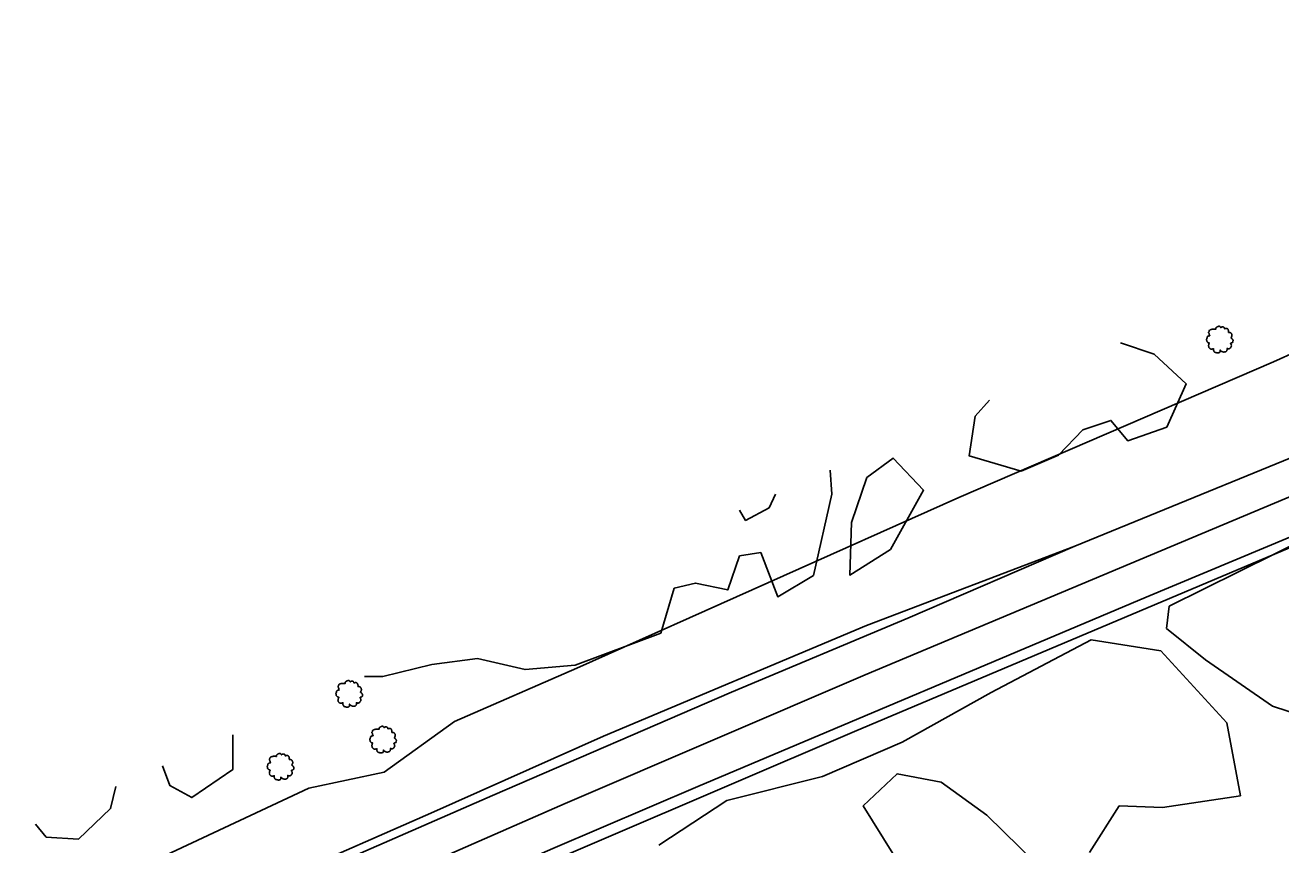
# Model space of a CAD drawing. Extents: x 1901471 to 1963503, y 756461 to 799997.
# Drawn here: x 1904807.5 to 1905145.4, y 758917.2 to 759137.9 of the extents above; entities that cross this region are included whole.
import ezdxf

# ---------------------------------------------------------------- set-up
doc = ezdxf.new("R2010")
doc.units = 0
for name, color, linetype in [('RD_EX_Fence_Other', 7, 'Continuous'), ('RD_EX_Road', 7, 'Continuous'), ('RD_EX_VEG', 7, 'Continuous'), ('RD_HC_Cl', 7, 'Continuous')]:
    doc.layers.add(name, color=color, linetype=linetype)

# ---------------------------------------------------------------- blocks, each defined once
blk = doc.blocks.new('T2')
at = {"layer": 'RD_EX_VEG'}
for points in [[(0.05233333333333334, 7.213166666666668), (-0.24750000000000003, 7.238166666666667), (-0.5723333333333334, 7.138166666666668), (-0.8222500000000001, 7.038250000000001), (-1.0471666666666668, 6.963250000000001), (-1.2720833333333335, 6.863250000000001), (-1.5719166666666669, 6.688416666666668), (-1.7968333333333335, 6.488416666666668), (-1.9218333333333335, 6.2385833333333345), (-1.9718333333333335, 6.013666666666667), (-2.0217500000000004, 5.738833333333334), (-2.0217500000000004, 5.563833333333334), (-2.146666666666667, 5.538833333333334), (-2.296666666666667, 5.563833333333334), (-2.5465000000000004, 5.638833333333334), (-2.796416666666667, 5.638833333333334), (-3.0463333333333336, 5.638833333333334), (-3.3961666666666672, 5.613833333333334), (-3.7460000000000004, 5.613833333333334), (-4.020833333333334, 5.563833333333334), (-4.345750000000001, 5.513916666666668), (-4.720583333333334, 5.389000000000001), (-5.0704166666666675, 5.264000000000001), (-5.37025, 5.014083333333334), (-5.620166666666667, 4.539333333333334), (-5.745166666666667, 4.189500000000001), (-5.895083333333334, 3.9395833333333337), (-5.745166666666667, 3.489833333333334), (-5.570166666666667, 3.139916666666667), (-5.545250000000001, 2.9400000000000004), (-5.470250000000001, 2.5152500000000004), (-5.37025, 2.2903333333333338), (-5.245333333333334, 2.0903333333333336), (-5.320250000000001, 2.065416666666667), (-5.695166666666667, 2.015416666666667), (-5.995000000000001, 1.9155000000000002), (-6.419833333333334, 1.6905833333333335), (-6.644750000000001, 1.465666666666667), (-6.744750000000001, 1.1407500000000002), (-6.769666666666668, 0.7909166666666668), (-6.869583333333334, 0.5910833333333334), (-6.944583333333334, 0.3161666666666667), (-6.969583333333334, 0.2411666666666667), (-7.019583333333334, -0.08366666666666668), (-6.9195833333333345, -0.5335000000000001), (-6.894583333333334, -0.8833333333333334), (-6.769666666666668, -1.1082500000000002), (-6.619750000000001, -1.2830833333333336), (-6.444833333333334, -1.5330000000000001), (-6.045000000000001, -1.7579166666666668), (-5.7201666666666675, -1.8579166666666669), (-5.520250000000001, -1.8828333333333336), (-5.695166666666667, -2.382666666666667), (-5.745166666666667, -2.7325000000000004), (-5.870083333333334, -3.132333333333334), (-5.870083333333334, -3.2072500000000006), (-5.920000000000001, -3.682083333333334), (-5.770166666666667, -4.007000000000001), (-5.695166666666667, -4.38175), (-5.520250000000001, -4.606666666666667), (-5.245333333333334, -4.906583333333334), (-4.9205000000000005, -5.131416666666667), (-4.420666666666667, -5.256416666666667), (-4.020833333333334, -5.231416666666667), (-3.4460833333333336, -5.056500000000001), (-3.1962500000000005, -4.9815000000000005), (-3.2212500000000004, -5.156416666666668), (-3.1962500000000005, -5.531333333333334), (-3.1962500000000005, -5.956083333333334), (-3.0463333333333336, -6.280916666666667), (-2.946333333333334, -6.555833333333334), (-2.796416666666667, -6.805750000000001), (-2.4715000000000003, -7.030583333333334), (-2.07175, -7.1055833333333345), (-1.6469166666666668, -7.2555000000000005), (-1.1970833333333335, -7.330500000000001), (-0.6973333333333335, -7.355500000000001), (-0.09758333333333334, -7.205583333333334), (0.17725000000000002, -7.080583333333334), (0.27725000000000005, -6.905666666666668), (0.47716666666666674, -6.530833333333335), (0.4271666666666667, -6.3059166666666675), (0.4521666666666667, -5.706166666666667), (0.5520833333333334, -5.881166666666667), (0.7270833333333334, -6.231000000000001), (1.2268333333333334, -6.530833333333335), (1.626666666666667, -6.705750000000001), (2.101416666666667, -6.8557500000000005), (2.4013333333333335, -6.930666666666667), (2.8760833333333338, -6.8557500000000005), (3.2510000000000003, -6.780750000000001), (3.6257500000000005, -6.655750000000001), (3.9256666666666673, -6.380916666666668), (4.100583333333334, -6.106000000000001), (4.1505833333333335, -5.831166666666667), (4.2255, -5.456333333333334), (4.275500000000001, -5.281416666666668)], [(4.275500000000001, -5.281416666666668), (4.200583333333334, -5.106416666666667), (4.1505833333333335, -4.856583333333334), (4.2255, -4.881583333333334), (4.4004166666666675, -4.931583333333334), (4.675333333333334, -5.056500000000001), (4.900250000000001, -5.131416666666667), (5.225083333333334, -5.106416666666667), (5.500000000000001, -5.006500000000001), (5.949750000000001, -4.731583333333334), (6.224666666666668, -4.256833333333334), (6.499500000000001, -3.8570000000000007), (6.5745000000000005, -3.5321666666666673), (6.524500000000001, -3.3072500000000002), (6.499500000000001, -2.8075000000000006), (6.299583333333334, -2.5575833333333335), (6.249583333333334, -2.432666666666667), (6.1496666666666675, -2.0328333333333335), (6.224666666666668, -1.9828333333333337), (6.499500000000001, -1.9328333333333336), (6.874333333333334, -1.8079166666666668), (7.149250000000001, -1.6830000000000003), (7.374166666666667, -1.5080000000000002), (7.449083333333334, -1.2830833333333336), (7.424166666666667, -0.8833333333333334), (7.4740833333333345, -0.48350000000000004), (7.399166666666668, -0.3335), (7.299166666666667, -0.1836666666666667), (7.224166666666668, 0.016333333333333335), (7.074250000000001, 0.16616666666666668), (6.974333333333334, 0.3161666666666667), (6.874333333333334, 0.41608333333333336), (6.749416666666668, 0.5660833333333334), (6.5745000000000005, 0.6910000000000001), (6.424583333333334, 0.7410000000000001), (6.374583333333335, 0.8909166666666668), (6.524500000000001, 1.0908333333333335), (6.5745000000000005, 1.1907500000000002), (6.599416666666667, 1.4156666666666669), (6.824416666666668, 1.7655000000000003), (6.874333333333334, 2.1653333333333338), (6.824416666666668, 2.590166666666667), (6.774416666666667, 2.8650833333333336), (6.624416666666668, 3.139916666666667), (6.424583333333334, 3.3898333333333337), (6.299583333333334, 3.5647500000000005), (6.124666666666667, 3.689666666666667), (5.799833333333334, 3.814666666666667), (5.549916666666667, 3.864583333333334), (5.200083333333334, 3.864583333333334), (5.000166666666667, 3.9145833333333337), (5.025166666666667, 3.964583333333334), (5.025166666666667, 4.1145000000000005), (5.025166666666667, 4.389416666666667), (4.950166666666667, 4.839166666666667), (4.800250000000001, 5.339), (4.800250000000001, 5.364000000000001), (4.7002500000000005, 5.613833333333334), (4.475416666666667, 5.813750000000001), (4.3005, 5.913666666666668), (4.100583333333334, 6.038666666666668), (3.850666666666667, 6.063666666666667), (3.5508333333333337, 6.063666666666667), (3.2759166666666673, 6.013666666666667), (3.0760000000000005, 5.913666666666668), (2.9010833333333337, 5.788750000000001), (2.8260833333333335, 5.938666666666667), (2.726166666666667, 6.2385833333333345), (2.676166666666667, 6.3885000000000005), (2.52625, 6.563416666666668), (2.301416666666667, 6.7633333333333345), (1.8515000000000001, 6.888250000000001), (1.2268333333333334, 6.813333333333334), (0.9269166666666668, 6.613416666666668), (0.7770000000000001, 6.438500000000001), (0.7270833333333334, 6.563416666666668), (0.5270833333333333, 6.7633333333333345), (0.4271666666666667, 6.938250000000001), (0.25225000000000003, 7.063250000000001), (0.10233333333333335, 7.163166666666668), (0.0023333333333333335, 7.213166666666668)]]:
    blk.add_spline(points, degree=3, dxfattribs=at)

msp = doc.modelspace()

# ---------------------------------------------------------------- linework, layer by layer
at = {"layer": 'RD_EX_Fence_Other'}
for points in [[(1905143.4400000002, 759047.2600000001), (1905156.2100000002, 759052.9600000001)], [(1905143.4400000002, 759047.2600000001), (1905058.8200000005, 759010.7700000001), (1904955.9500000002, 758964.8), (1904923.1000000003, 758950.4300000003), (1904904.1700000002, 758936.8600000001), (1904883.8700000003, 758932.5300000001), (1904819.7700000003, 758902.4200000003), (1904750.6600000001, 758872.6500000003), (1904613.1200000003, 758811.6400000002), (1904592.3600000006, 758801.6000000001)]]:
    msp.add_lwpolyline(points, dxfattribs=at)
at = {"layer": 'RD_EX_Road'}
for points in [[(1904499.6100000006, 758708.8900000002), (1904619.9100000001, 758765.07), (1904742.1700000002, 758820.6200000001), (1904838.2000000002, 758863.6100000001), (1904928.3000000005, 758903.8700000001), (1905030.7200000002, 758947.7800000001), (1905163.9200000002, 759004.0100000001), (1905275.9200000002, 759049.9700000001), (1905341.6100000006, 759075.2900000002), (1905591.1500000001, 759172.57), (1905668.4700000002, 759201.9900000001), (1905764.7300000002, 759237.6900000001), (1905831.5600000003, 759262.7800000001), (1905873.7600000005, 759284.1100000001), (1905899.9900000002, 759302.58), (1905920.5000000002, 759330.0300000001), (1905934.4200000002, 759361.4600000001), (1905939.7000000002, 759384.2600000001), (1905939.8800000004, 759387.4400000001)], [(1904468.6700000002, 758705.58), (1904531.8300000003, 758736.2200000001), (1904616.7300000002, 758776.8), (1904720.1200000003, 758824.7600000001), (1904837.7700000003, 758877.9700000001), (1904952.8600000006, 758928.3800000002), (1905033.5500000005, 758962.9900000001), (1905165.9400000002, 759018.55), (1905271.6700000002, 759061.7000000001), (1905344.8800000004, 759090.0000000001), (1905443.5900000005, 759128.0100000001), (1905521.0100000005, 759157.9500000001), (1905637.5000000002, 759202.9800000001), (1905700.6500000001, 759226.8400000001), (1905789.5400000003, 759260.4000000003), (1905836.0800000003, 759277.7100000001), (1905872.8100000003, 759295.8400000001), (1905890.3500000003, 759309.8800000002), (1905899.2400000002, 759321.1000000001), (1905916.3400000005, 759350.7200000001), (1905923.5900000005, 759372.4800000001), (1905925.1300000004, 759381.8400000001)], [(1904467.9300000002, 758716.08), (1904499.8100000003, 758731.4400000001), (1904570.4200000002, 758765.7600000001), (1904645.2300000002, 758800.6600000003), (1904702.2600000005, 758826.7700000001), (1904753.8100000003, 758850.5000000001), (1904808.3200000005, 758875.4700000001), (1904871.5000000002, 758903.5300000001), (1904933.3200000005, 758930.56), (1904997.64, 758958.3900000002), (1905045.0900000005, 758978.2300000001), (1905090.0200000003, 758997.6200000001), (1905170.3100000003, 759030.4600000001)], [(1905212.0500000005, 759026.9300000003), (1905109.1800000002, 758983.9300000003), (1904988.5200000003, 758932.9500000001), (1904949.5100000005, 758916.3), (1904845.5000000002, 758870.57), (1904810.6000000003, 758854.83), (1904712.2900000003, 758810.2400000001), (1904625.39, 758770.4300000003), (1904563.5700000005, 758740.33), (1904499.6100000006, 758708.8900000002), (1904408.0500000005, 758664.7600000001)], [(1904499.8100000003, 758731.4400000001), (1904615.1200000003, 758788.8), (1904705.9100000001, 758830.8800000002), (1904746.5100000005, 758850.0400000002), (1904823.6000000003, 758884.82), (1904877.89, 758908.7700000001), (1904916.6700000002, 758925.7700000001), (1904963.2000000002, 758946.5200000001), (1905033.9100000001, 758976.2900000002), (1905090.0200000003, 758997.6200000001)]]:
    msp.add_lwpolyline(points, dxfattribs=at)
at = {"layer": 'RD_EX_VEG'}
for points in [[(1905102.2800000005, 759052.4000000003), (1905111.3200000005, 759049.2900000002), (1905119.9900000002, 759041.31), (1905114.7400000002, 759029.6700000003), (1905104.2500000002, 759026.0200000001), (1905099.6900000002, 759031.5000000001), (1905092.1600000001, 759028.9900000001), (1905085.5500000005, 759022.1500000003), (1905075.5100000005, 759017.81)], [(1905075.5100000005, 759017.81), (1905061.6000000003, 759021.9200000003), (1905063.1900000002, 759032.6400000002), (1905067.0300000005, 759036.9800000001)], [(1905024.1200000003, 759018.1300000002), (1905024.64, 759011.6500000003), (1905019.6300000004, 758989.7600000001), (1905010.0500000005, 758984.05), (1905005.4800000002, 758995.9200000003), (1904999.7800000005, 758995.0000000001), (1904996.5900000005, 758985.8800000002), (1904987.9200000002, 758987.7000000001), (1904982.2200000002, 758986.3400000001), (1904978.5700000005, 758974.2500000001), (1904955.5300000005, 758965.58), (1904942.0700000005, 758964.4400000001), (1904929.3000000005, 758967.4000000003), (1904916.9800000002, 758965.81), (1904903.7500000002, 758962.6100000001), (1904898.8400000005, 758962.6100000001)], [(1904999.7900000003, 759007.3400000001), (1905001.3800000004, 759004.58), (1905007.7700000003, 759008.0000000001), (1905009.4100000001, 759011.6100000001)], [(1905163.5100000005, 758947.9300000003), (1905143.2100000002, 758954.5400000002), (1905125.1900000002, 758967.0900000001), (1905114.7000000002, 758975.5300000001), (1905115.3800000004, 758981.4600000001), (1905153.0200000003, 759000.1600000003)], [(1904978.0700000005, 758917.1300000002), (1904996.3200000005, 758929.2200000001), (1905022.0900000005, 758935.6100000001), (1905043.5300000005, 758944.8500000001), (1905067.4800000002, 758958.3), (1905094.4000000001, 758972.4500000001), (1905113.1000000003, 758969.4800000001), (1905130.9000000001, 758950.0900000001), (1905134.5400000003, 758930.4800000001), (1905113.5600000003, 758927.2800000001), (1905101.9300000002, 758927.7400000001), (1905093.9400000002, 758915.1900000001)], [(1904863.3800000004, 758946.9000000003), (1904863.3800000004, 758937.5200000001), (1904852.4300000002, 758930.0000000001), (1904846.5000000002, 758933.1900000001), (1904844.5300000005, 758938.55)], [(1905079.5700000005, 758912.2300000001), (1905066.3400000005, 758925.2300000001), (1905054.0300000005, 758934.1300000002), (1905042.1700000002, 758936.4100000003), (1905033.0400000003, 758927.7400000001), (1905051.9900000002, 758897.31)], [(1904831.9200000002, 758932.9600000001), (1904830.5300000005, 758927.0300000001), (1904821.8700000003, 758918.82), (1904813.2000000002, 758919.2800000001), (1904810.2800000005, 758922.8600000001)]]:
    msp.add_lwpolyline(points, dxfattribs=at)
msp.add_lwpolyline([(1905029.89, 759004.0100000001), (1905034.0000000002, 759016.1000000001), (1905041.0700000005, 759021.3500000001), (1905049.2800000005, 759012.6800000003), (1905040.3800000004, 758996.7100000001), (1905029.4300000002, 758989.8700000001)], close=True, dxfattribs=at)
at = {"layer": 'RD_HC_Cl'}
for centre, radius, start, end in [((1909868.3179015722, 747986.8147650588), 11792.712600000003, 110.9034065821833, 124.88102250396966), ((1909948.5939643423, 748094.2795221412), 11678.903500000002, 110.90197060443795, 124.84851962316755), ((1909748.7424915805, 747960.7441562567), 11817.558600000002, 110.89446955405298, 124.79300228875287)]:
    msp.add_arc(centre, radius, start, end, dxfattribs=at)

# ---------------------------------------------------------------- block references
at = {"layer": 'RD_EX_VEG', "xscale": 0.4921259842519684, "yscale": 0.4921259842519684}
for p in [(1905128.89, 759053.2800000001), (1904894.6300000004, 758957.9400000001), (1904903.7500000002, 758945.6200000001), (1904876.1500000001, 758938.32)]:
    msp.add_blockref('T2', p, dxfattribs=at)

doc.saveas('drawing.dxf')
